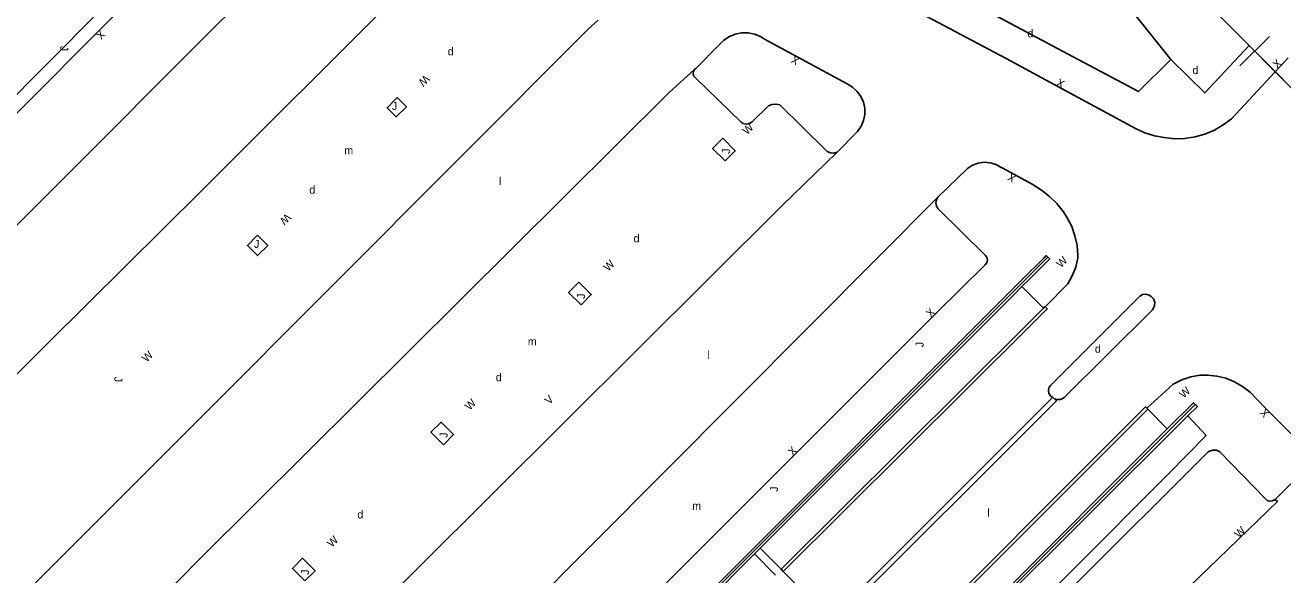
# Model space of a CAD drawing. Extents: x 134999 to 136502, y 457398 to 459002.
# Drawn here: x 135489 to 135567.5, y 458501.3 to 458535.7 of the extents above; entities that cross this region are included whole.
import ezdxf

# ---------------------------------------------------------------- set-up
doc = ezdxf.new("R2010")
doc.units = 0
for name, color, linetype in [('RI_DGTB_19', 7, 'Continuous'), ('RI_DGTB_29', 7, 'Continuous'), ('RI_DGTB_30', 7, 'Continuous'), ('RI_DGTB_31', 7, 'Continuous'), ('RI_DGTB_45', 7, 'Continuous'), ('RI_DGTB_48', 7, 'Continuous'), ('RI_DGTB_54', 7, 'Continuous'), ('RI_DGTB_55', 7, 'Continuous')]:
    doc.layers.add(name, color=color, linetype=linetype)

msp = doc.modelspace()

# ---------------------------------------------------------------- linework, layer by layer
at = {"layer": 'RI_DGTB_19'}
msp.add_lwpolyline([(135560.531, 458533.517), (135555.967, 458539.242), (135525.493, 458569.76), (135512.207, 458556.196)], dxfattribs=at)
at = {"layer": 'RI_DGTB_48'}
msp.add_lwpolyline([(135500.033, 458600), (135558.244, 458541.608), (135565.407, 458534.384)], dxfattribs=at)
at = {"layer": 'RI_DGTB_54'}
for p, q in [((135564.831, 458533.108), (135566.687, 458534.952)), ((135565.407, 458534.384), (135567.042, 458532.74)), ((135565.759, 458534.03), (135574.981, 458524.754)), ((135567.852, 458533.615), (135567.042, 458532.74)), ((135567.042, 458532.74), (135573.545, 458526.198))]:
    msp.add_line(p, q, dxfattribs=at)
at = {"layer": 'RI_DGTB_55'}
for p, q in [((135500, 458534.741), (135509.487, 458544.228)), ((135500, 458525.32), (135515.997, 458541.322)), ((135530.85, 458532.949), (135530.802, 458532.906)), ((135551.343, 458519.661), (135552.843, 458521.161)), ((135551.244, 458519.76), (135500, 458468.509)), ((135551.343, 458519.661), (135500, 458468.311)), ((135552.569, 458517.979), (135551.224, 458519.319)), ((135551.439, 458516.855), (135536.177, 458501.667)), ((135551.659, 458516.794), (135536.317, 458501.527)), ((135539.293, 458498.553), (135553.125, 458512.385)), ((135542.963, 458492.893), (135562.048, 458511.948)), ((135559.029, 458511.721), (135559.084, 458511.664)), ((135559.084, 458511.664), (135560.293, 458510.432)), ((135560.293, 458510.432), (135543.86, 458493.988)), ((135500, 458468.111), (135534.518, 458502.618)), ((135534.518, 458502.618), (135534.872, 458502.971)), ((135535.838, 458501.298), (135534.518, 458502.618)), ((135536.177, 458501.667), (135534.872, 458502.971)), ((135536.317, 458501.527), (135536.177, 458501.667)), ((135539.293, 458498.553), (135536.317, 458501.527))]:
    msp.add_line(p, q, dxfattribs=at)
for points in [[(135413.098, 458600), (135407.315, 458594.435), (135405.898, 458595.846), (135404.296, 458594.232), (135414.743, 458583.808), (135429.855, 458568.689), (135445.324, 458553.196), (135460.174, 458538.406), (135477.763, 458520.729), (135484.195, 458527.078), (135493.498, 458536.439), (135500, 458542.92)], [(135500, 458563.671), (135504.558, 458559.117), (135506.136, 458557.58), (135506.51, 458557.253), (135507.435, 458556.521), (135508.407, 458555.853), (135509.422, 458555.253), (135524.046, 458547.503), (135539.629, 458539.218), (135550.236, 458533.581), (135553.2, 458531.976), (135558.363, 458529.173), (135558.899, 458528.929), (135559.497, 458528.741), (135560.115, 458528.631), (135560.765, 458528.566), (135561.406, 458528.582), (135562.039, 458528.678), (135562.656, 458528.852), (135563.246, 458529.102), (135563.801, 458529.423), (135564.311, 458529.811), (135567.042, 458532.74)], [(135512.207, 458556.196), (135528.208, 458547.66), (135554.74, 458533.518), (135558.506, 458531.513), (135560.531, 458533.517)], [(135478.359, 458520.131), (135488.021, 458529.753), (135494.611, 458536.337), (135500, 458541.665)], [(135500, 458511.212), (135524.161, 458535.434), (135524.755, 458535.969)], [(135530.85, 458532.949), (135532.296, 458534.413), (135532.585, 458534.703), (135532.925, 458534.932), (135533.303, 458535.09), (135533.705, 458535.172), (135534.115, 458535.174), (135534.517, 458535.098), (135534.897, 458534.944), (135535.145, 458534.792), (135540.309, 458531.983), (135540.644, 458531.785), (135540.931, 458531.523), (135541.159, 458531.207), (135541.318, 458530.852), (135541.401, 458530.472), (135541.404, 458530.083), (135541.328, 458529.701), (135541.176, 458529.343), (135540.954, 458529.024), (135540.899, 458528.962), (135539.676, 458527.727)], [(135429.755, 458464.532), (135455.883, 458490.563), (135483.415, 458518.121), (135500, 458534.741)], [(135565.407, 458534.384), (135562.655, 458531.429), (135560.531, 458533.517)], [(135500, 458502.442), (135529.174, 458531.435), (135530.802, 458532.906)], [(135539.676, 458527.727), (135539.472, 458527.663), (135539.258, 458527.677), (135539.065, 458527.768), (135538.968, 458527.856), (135536.109, 458530.676), (135535.855, 458530.73), (135535.596, 458530.705), (135535.387, 458530.62), (135534.381, 458529.612), (135534.208, 458529.504), (135534.007, 458529.47), (135533.809, 458529.515), (135533.676, 458529.601), (135530.851, 458532.346), (135530.734, 458532.466), (135530.685, 458532.627), (135530.715, 458532.792), (135530.802, 458532.906)], [(135530.802, 458532.906), (135530.817, 458532.925), (135530.85, 458532.949)], [(135500, 458488.296), (135536.236, 458524.373), (135539.676, 458527.727)], [(135545.976, 458524.907), (135547.821, 458526.71), (135548.14, 458526.91), (135548.494, 458527.037), (135548.868, 458527.088), (135549.243, 458527.058), (135549.604, 458526.951), (135549.934, 458526.769), (135549.98, 458526.736), (135551.857, 458525.721), (135552.437, 458525.348), (135552.949, 458524.958), (135553.409, 458524.509), (135553.809, 458524.005), (135554.052, 458523.622), (135554.33, 458523.071), (135554.535, 458522.489), (135554.663, 458521.885), (135554.712, 458521.27), (135554.712, 458521.117), (135554.579, 458520.543), (135554.369, 458519.992), (135554.096, 458519.489), (135552.673, 458518.059)], [(135440.811, 458466.357), (135459.684, 458485.113), (135477.618, 458503.04), (135490.411, 458515.806), (135500, 458525.32)], [(135502.187, 458480.91), (135542.328, 458521.249), (135545.976, 458524.907)], [(135545.976, 458524.907), (135545.881, 458524.754), (135545.843, 458524.555), (135545.885, 458524.357), (135545.999, 458524.19), (135548.936, 458521.283), (135549.025, 458521.16), (135549.064, 458520.986), (135549.024, 458520.812), (135548.912, 458520.672), (135545.883, 458517.694), (135506.309, 458478.103), (135506.148, 458477.998), (135505.957, 458477.966), (135505.771, 458478.014), (135505.637, 458478.112), (135502.845, 458480.904), (135502.664, 458480.999), (135502.46, 458481.019), (135502.264, 458480.96), (135502.187, 458480.91)], [(135551.244, 458519.76), (135552.59, 458521.107), (135552.743, 458521.261), (135552.955, 458521.049), (135551.669, 458519.763), (135551.224, 458519.319)], [(135534.872, 458502.971), (135550.737, 458518.832), (135551.224, 458519.319)], [(135553.253, 458512.309), (135553.42, 458512.264), (135553.639, 458512.276), (135553.839, 458512.366), (135559.359, 458517.857), (135559.427, 458517.941), (135559.51, 458518.138), (135559.515, 458518.352), (135559.442, 458518.553), (135559.301, 458518.713), (135559.171, 458518.796), (135558.964, 458518.849), (135558.752, 458518.823), (135558.581, 458518.73), (135553.012, 458513.137), (135552.929, 458513.037), (135552.875, 458512.852), (135552.901, 458512.662), (135553.001, 458512.497), (135553.125, 458512.385)], [(135552.569, 458517.979), (135552.148, 458517.561), (135551.439, 458516.855)], [(135551.659, 458516.794), (135552.22, 458517.352), (135552.801, 458517.931), (135552.673, 458518.059)], [(135552.569, 458517.979), (135552.661, 458518.071), (135552.673, 458518.059)], [(135552.673, 458518.059), (135552.581, 458517.967), (135552.569, 458517.979)], [(135559.029, 458511.721), (135560.66, 458513.226), (135560.675, 458513.235), (135561.203, 458513.494), (135561.761, 458513.678), (135562.339, 458513.786), (135562.818, 458513.795), (135563.397, 458513.733), (135563.961, 458513.592), (135564.501, 458513.375), (135565.006, 458513.086), (135565.467, 458512.731), (135566.405, 458511.757), (135568.208, 458509.966), (135568.458, 458509.66), (135568.641, 458509.31), (135568.75, 458508.93), (135568.78, 458508.536), (135568.731, 458508.144), (135568.604, 458507.77), (135568.404, 458507.429), (135568.215, 458507.207), (135567.034, 458506.03)], [(135553.253, 458512.309), (135553.371, 458512.191), (135539.513, 458498.333)], [(135553.125, 458512.385), (135553.151, 458512.411), (135553.253, 458512.309)], [(135560.293, 458510.432), (135561.928, 458512.068), (135562.182, 458511.824), (135561.582, 458511.249)], [(135447.998, 458459.29), (135466.796, 458478.039), (135484.612, 458495.836), (135500, 458511.212)], [(135559.084, 458511.664), (135558.944, 458511.804), (135542.861, 458495.711), (135543.001, 458495.571), (135559.084, 458511.664)], [(135561.582, 458511.249), (135543.131, 458492.849), (135547.767, 458484.103)], [(135546.093, 458491.583), (135545.189, 458492.488), (135547.348, 458494.646), (135554.317, 458501.54), (135560.377, 458507.626), (135562.725, 458510.026), (135561.582, 458511.249)], [(135567.034, 458506.03), (135566.882, 458505.932), (135566.703, 458505.909), (135566.531, 458505.964), (135566.41, 458506.072), (135563.575, 458509.006), (135563.37, 458509.093), (135563.147, 458509.103), (135562.934, 458509.034), (135562.863, 458508.989), (135554.417, 458500.578), (135546.101, 458492.268), (135546.013, 458492.142), (135545.962, 458491.95), (135545.99, 458491.753), (135546.093, 458491.583)], [(135567.034, 458506.03), (135567.175, 458505.888), (135557.985, 458497.007), (135552.547, 458491.644), (135549.287, 458488.386)], [(135500, 458502.442), (135488.966, 458491.256), (135479.197, 458481.552), (135466.53, 458468.809), (135452.638, 458454.878)]]:
    msp.add_lwpolyline(points, dxfattribs=at)
for points in [[(135512.205, 458531.134), (135511.567, 458530.497), (135512.142, 458529.921), (135512.78, 458530.558)], [(135532.683, 458527.176), (135531.905, 458527.955), (135532.543, 458528.592), (135533.321, 458527.813)], [(135503.48, 458522.534), (135502.844, 458521.896), (135503.48, 458521.261), (135504.116, 458521.899)], [(135523.688, 458518.183), (135522.91, 458518.962), (135523.548, 458519.599), (135524.326, 458518.82)], [(135515.089, 458509.444), (135514.311, 458510.223), (135514.949, 458510.86), (135515.727, 458510.081)], [(135506.433, 458500.931), (135505.655, 458501.71), (135506.293, 458502.347), (135507.071, 458501.568)]]:
    msp.add_lwpolyline(points, close=True, dxfattribs=at)

# ---------------------------------------------------------------- texts
at = {"layer": 'RI_DGTB_29'}
for p in [(135551.571, 458534.893), (135515.359, 458533.771), (135561.872, 458532.601), (135506.714, 458525.127), (135526.968, 458522.088), (135555.78, 458515.192), (135518.358, 458513.408), (135509.714, 458504.834)]:
    msp.add_text('d', height=0.5, dxfattribs=at).set_placement(p)
at = {"layer": 'RI_DGTB_30'}
for s, height, rotation, p in [('X', 0.5, 224.92074, (135493.663, 458535.389)), ('X', 0.499, 150.62863, (135537.379, 458533.573)), ('X', 0.499, 45, (135567.178, 458532.914)), ('W', 0.5, 224.99168, (135513.931, 458532.589)), ('X', 0.5, 331.99103, (135553.318, 458531.911)), ('W', 0.5, 43.68418, (135534.048, 458528.775)), ('X', 0.5, 149.31718, (135550.91, 458526.223)), ('W', 0.5, 224.99168, (135505.267, 458523.93)), ('W', 0.5, 44.78342, (135525.379, 458520.242)), ('W', 0.5, 44.86964, (135553.667, 458520.459)), ('X', 0.5, 45.05056, (135545.538, 458517.357)), ('W', 0.5, 45.28525, (135496.553, 458514.562)), ('W', 0.5, 43.42864, (135561.335, 458512.31)), ('W', 0.5, 44.78342, (135516.725, 458511.559)), ('V', 0.5, 44.56966, (135521.7, 458511.92)), ('X', 0.5, 133.17139, (135566.724, 458511.429)), ('X', 0.5, 45.05056, (135536.911, 458508.712)), ('W', 0.499, 44.66117, (135564.786, 458503.573)), ('W', 0.5, 44.78342, (135508.119, 458502.996))]:
    msp.add_text(s, height=height, rotation=rotation, dxfattribs=at).set_placement(p)
at = {"layer": 'RI_DGTB_31'}
for rotation, p in [(269.99997, (135491.161, 458534.364)), (90, (135532.994, 458527.615)), (90, (135523.932, 458518.553)), (90, (135545.081, 458515.528)), (269.99997, (135494.537, 458513.692)), (90, (135515.351, 458509.874)), (90, (135535.983, 458506.502)), (90, (135506.693, 458501.314))]:
    msp.add_text('J', height=0.5, rotation=rotation, dxfattribs=at).set_placement(p)
for p in [(135511.874, 458530.357), (135503.257, 458521.742)]:
    msp.add_text('J', height=0.5, dxfattribs=at).set_placement(p)
at = {"layer": 'RI_DGTB_45'}
for s, p in [('m', (135508.896, 458527.584)), ('l', (135518.568, 458525.673)), ('m', (135520.359, 458515.643)), ('l', (135531.583, 458514.807)), ('m', (135530.628, 458505.374)), ('l', (135549.059, 458504.937))]:
    msp.add_text(s, height=0.5, dxfattribs=at).set_placement(p)

doc.saveas('drawing.dxf')
